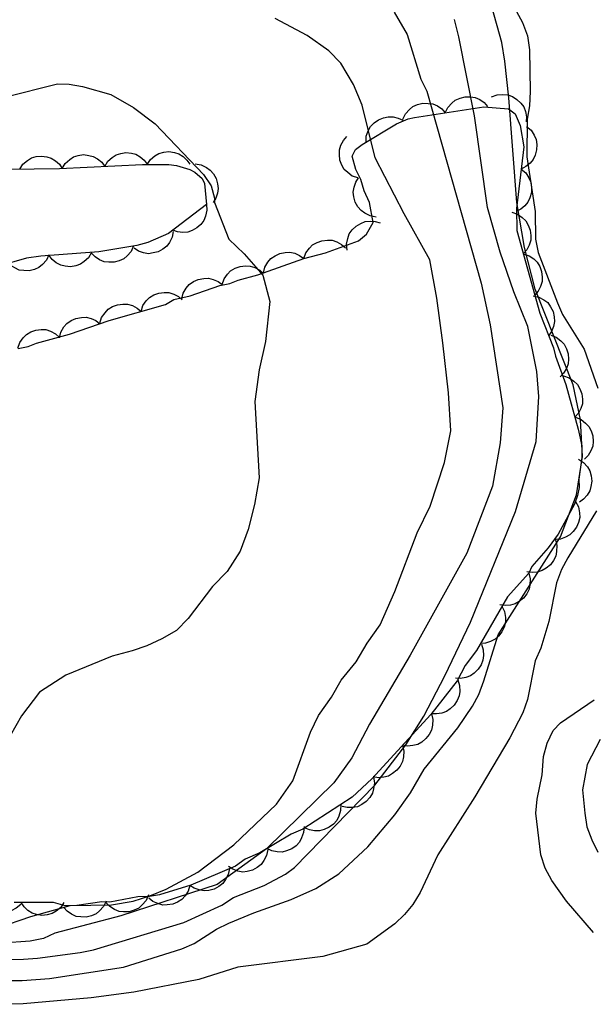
# Model space of a CAD drawing. Extents: x 282461 to 284471, y 5554090 to 5557646.
# Drawn here: x 283701.8 to 283741.9, y 5554649.1 to 5554717.9 of the extents above; entities that cross this region are included whole.
import ezdxf

# ---------------------------------------------------------------- set-up
doc = ezdxf.new("R2010")
doc.units = 0
for name, color, linetype in [('Niveau 1', 7, 'Continuous'), ('Niveau 2', 7, 'Continuous'), ('Niveau 4', 7, 'Continuous'), ('Niveau 44', 7, 'Continuous')]:
    doc.layers.add(name, color=color, linetype=linetype)

msp = doc.modelspace()

# ---------------------------------------------------------------- linework, layer by layer
at = {"layer": 'Niveau 1'}
msp.add_lwpolyline([(283700.72, 5554712.5), (283704.42, 5554713.43), (283705.24, 5554713.39), (283706.17, 5554713.23), (283708.15, 5554712.68), (283709.73, 5554711.77), (283711.26, 5554710.64), (283714.63, 5554707.1), (283715.16, 5554706.29), (283715.41, 5554705.43), (283715.41, 5554705.14), (283716.41, 5554702.57), (283717.47, 5554701.54), (283718.77, 5554700.06), (283719.26, 5554698.21), (283718.96, 5554695.42), (283718.52, 5554693.44), (283718.21, 5554691.23), (283718.52, 5554685.9), (283718.2, 5554684.04), (283717.76, 5554682.29), (283717.2, 5554680.78), (283716.29, 5554679.37), (283715.26, 5554678.31), (283713.55, 5554676.08), (283712.75, 5554675.25), (283711.72, 5554674.66), (283710.68, 5554674.18), (283709.64, 5554673.81), (283708.25, 5554673.44), (283705.01, 5554672.12), (283703.17, 5554670.93), (283701.92, 5554669.28), (283701.13, 5554667.88)], dxfattribs=at)
at = {"layer": 'Niveau 2'}
for points in [[(283698.28, 5554650.79), (283701.95, 5554650.79), (283703.87, 5554650.94), (283709.04, 5554651.72), (283713.11, 5554653.01), (283713.97, 5554653.37), (283715.53, 5554654.38), (283716.4, 5554654.8), (283718.14, 5554655.53), (283720.75, 5554656.44), (283722.48, 5554657.22), (283724.1, 5554658.24), (283726.11, 5554660.13), (283728, 5554662.37), (283729.09, 5554663.9), (283730.05, 5554665.55), (283732.4, 5554668.43), (283733.43, 5554669.96), (283733.88, 5554670.78), (283734.22, 5554671.72), (283735.22, 5554674.94), (283739.58, 5554681.78), (283740.7, 5554684.71), (283741.12, 5554687.39), (283740.97, 5554689.95), (283740.47, 5554692.39), (283737.8, 5554699.09), (283737.06, 5554701.99), (283736.54, 5554705.13), (283735.97, 5554712.45), (283735.7, 5554715), (283735.47, 5554716.31), (283734.79, 5554718.8)], [(283727.96, 5554718.42), (283728.86, 5554716.87), (283729.83, 5554713.75), (283730.23, 5554712.91), (283734.04, 5554699.49), (283734.66, 5554696.6), (283735.56, 5554690.8), (283735.37, 5554688.36), (283734.83, 5554685.33), (283733.04, 5554680.65), (283729.07, 5554673.51), (283726.23, 5554668.69), (283724.99, 5554666.35), (283723.73, 5554664.59), (283719.03, 5554659.99), (283715.58, 5554657.49), (283708.86, 5554655.3), (283704.25, 5554654.09), (283703.44, 5554653.73), (283702.51, 5554653.54), (283700.54, 5554653.4)], [(283700.24, 5554654.47), (283702.56, 5554655.26), (283705.31, 5554656.03), (283708.21, 5554656.07), (283709.72, 5554656.33), (283710.88, 5554656.7), (283712.03, 5554657.18), (283714.23, 5554658.37), (283716.76, 5554660.27), (283719.74, 5554663.1), (283720.88, 5554664.75), (283722.1, 5554668.13), (283722.67, 5554669.3), (283723.58, 5554670.59), (283724.26, 5554671.76), (283725.29, 5554673.06), (283726.08, 5554674.35), (283726.99, 5554675.64), (283728, 5554677.97), (283729.57, 5554682.06), (283730.47, 5554683.93), (283731.48, 5554686.97), (283731.91, 5554689.18), (283731.75, 5554691.85), (283731.35, 5554695.33), (283730.95, 5554698.45), (283730.45, 5554701.12), (283728.66, 5554704.34), (283726.62, 5554708.25), (283725.72, 5554711.93), (283725.12, 5554713.37), (283724.22, 5554714.86), (283723.4, 5554715.72), (283721.87, 5554716.8), (283719.64, 5554717.98)], [(283737.88, 5554688.45), (283738.07, 5554691.59), (283737.93, 5554693.34), (283737.3, 5554696.47), (283736.33, 5554698.89), (283735.36, 5554701.67), (283734.49, 5554704.79), (283733.58, 5554711.18), (283732.48, 5554716.71), (283732.17, 5554717.93)], [(283687.96, 5554652.12), (283702.05, 5554652.28), (283703.04, 5554652.36), (283706.01, 5554652.75), (283706.94, 5554652.94), (283713.26, 5554654.84), (283715.92, 5554656.05), (283716.72, 5554656.58), (283718.87, 5554657.43), (283720.37, 5554658.21), (283721, 5554658.68), (283726.6, 5554664.44), (283728.77, 5554667.26), (283730.02, 5554669.26), (283731.49, 5554672.07), (283733.3, 5554675.82), (283736.44, 5554683.55), (283737.88, 5554688.45)], [(283742.35, 5554667.63), (283741.45, 5554665.87), (283741.12, 5554664.12), (283741.28, 5554662.48), (283741.43, 5554661.52), (283741.76, 5554660.61), (283742.2, 5554659.75)]]:
    msp.add_lwpolyline(points, dxfattribs=at)
at = {"layer": 'Niveau 4'}
for points in [[(283735.54, 5554720.24), (283736.92, 5554717.7), (283737.28, 5554716.78), (283737.41, 5554715.79), (283737.46, 5554712.88), (283737.41, 5554711.89), (283737.25, 5554710.95), (283737.23, 5554708.33), (283737.81, 5554704.5), (283737.84, 5554702.58), (283738.03, 5554701.65), (283739.37, 5554698.12), (283739.73, 5554697.31), (283741.23, 5554694.89), (283742.2, 5554692.17)], [(283742.09, 5554683.61), (283740.1, 5554680.32), (283739.65, 5554679.49), (283739.31, 5554678.56), (283738.77, 5554675.87), (283738.21, 5554674), (283737.82, 5554673.12), (283737.28, 5554670.43), (283736.94, 5554669.5), (283736.03, 5554667.74), (283733.59, 5554663.62), (283731.02, 5554659.57), (283729.78, 5554656.93), (283729.27, 5554656.1), (283728.69, 5554655.4), (283728, 5554654.75), (283726.04, 5554653.32), (283722.96, 5554652.46), (283717.03, 5554651.72), (283714.3, 5554650.86), (283709.76, 5554649.98)], [(283741.89, 5554654.15), (283739.99, 5554656.33), (283738.98, 5554657.77), (283738.5, 5554658.64), (283738.2, 5554659.56), (283737.86, 5554662.47), (283737.96, 5554663.46), (283738.29, 5554665.15), (283738.39, 5554666.43), (283738.66, 5554667.37), (283739.06, 5554668.25), (283739.57, 5554668.78), (283741.94, 5554670.39)], [(283709.76, 5554649.98), (283706.79, 5554649.58), (283702.02, 5554649.16), (283700.1, 5554649.13)]]:
    msp.add_lwpolyline(points, dxfattribs=at)
at = {"layer": 'Niveau 44'}
for points in [[(283734.76, 5554712.52), (283735.16, 5554712.66), (283735.56, 5554712.69), (283735.89, 5554712.66), (283736.22, 5554712.53), (283736.54, 5554712.34), (283736.81, 5554712.07), (283737.01, 5554711.82), (283737.13, 5554711.49), (283737.21, 5554711.12), (283737.19, 5554710.76)], [(283728.56, 5554710.96), (283728.74, 5554711.33), (283729.02, 5554711.63), (283729.27, 5554711.85), (283729.59, 5554711.99), (283729.95, 5554712.07), (283730.33, 5554712.06), (283730.66, 5554712.02), (283730.98, 5554711.88), (283731.28, 5554711.67), (283731.53, 5554711.4)], [(283731.53, 5554711.4), (283731.71, 5554711.78), (283731.98, 5554712.08), (283732.23, 5554712.29), (283732.56, 5554712.43), (283732.92, 5554712.52), (283733.3, 5554712.51), (283733.62, 5554712.47), (283733.94, 5554712.32), (283734.25, 5554712.12), (283734.49, 5554711.85)], [(283721.64, 5554701.23), (283723.15, 5554701.61), (283725.46, 5554702.46), (283726.03, 5554702.93), (283726.49, 5554703.75), (283726.23, 5554705.14), (283725.87, 5554705.94), (283725.63, 5554706.75), (283725.27, 5554707.44), (283725.02, 5554708.37), (283725.25, 5554708.83), (283725.71, 5554709.19), (283728.13, 5554710.62), (283728.93, 5554710.98), (283729.38, 5554711.08), (283734.22, 5554711.81), (283735.94, 5554711.67), (283736.41, 5554711.33), (283736.77, 5554710.52), (283737.03, 5554709.02), (283736.51, 5554704.71), (283736.53, 5554703.19), (283738.14, 5554697.41), (283739.1, 5554694.98), (283739.23, 5554694.4), (283739.96, 5554692.43), (283740.82, 5554689.31), (283741.07, 5554688.15), (283741.08, 5554687.33), (283740.87, 5554685.82), (283740.88, 5554685.24), (283740.77, 5554684.66), (283740.55, 5554684.07), (283739.42, 5554681.96), (283738.73, 5554681.02), (283737.58, 5554679.72), (283737.36, 5554679.25), (283735.87, 5554677.6), (283733.71, 5554673.85), (283732.91, 5554672.79), (283732.35, 5554671.73), (283730.52, 5554669.38), (283726.39, 5554664.89), (283725.01, 5554663.59), (283721.57, 5554661.37), (283720.76, 5554661.01), (283718.57, 5554659.7), (283717.55, 5554659.26), (283716.86, 5554658.79), (283713.74, 5554657.46), (283711.56, 5554656.77), (283710.86, 5554656.65), (283710.05, 5554656.63), (283708.08, 5554656.26), (283707.52, 5554656.29), (283705.78, 5554656.03), (283704.97, 5554656.02), (283704.15, 5554656.24), (283701.39, 5554656.24)], [(283725.99, 5554709.35), (283726.01, 5554709.77), (283726.15, 5554710.15), (283726.31, 5554710.44), (283726.56, 5554710.69), (283726.86, 5554710.91), (283727.21, 5554711.05), (283727.53, 5554711.13), (283727.88, 5554711.11), (283728.24, 5554711.03), (283728.57, 5554710.88)], [(283737.2, 5554710.45), (283737.52, 5554710.18), (283737.73, 5554709.83), (283737.87, 5554709.53), (283737.92, 5554709.18), (283737.91, 5554708.81), (283737.8, 5554708.45), (283737.67, 5554708.15), (283737.45, 5554707.88), (283737.16, 5554707.64), (283736.84, 5554707.47)], [(283725.43, 5554706.85), (283725.03, 5554706.98), (283724.71, 5554707.22), (283724.47, 5554707.45), (283724.29, 5554707.75), (283724.17, 5554708.1), (283724.13, 5554708.48), (283724.13, 5554708.81), (283724.24, 5554709.14), (283724.42, 5554709.47), (283724.65, 5554709.74)], [(283704.76, 5554707.52), (283704.97, 5554707.87), (283705.28, 5554708.14), (283705.55, 5554708.33), (283705.88, 5554708.43), (283706.24, 5554708.48), (283706.62, 5554708.43), (283706.93, 5554708.36), (283707.23, 5554708.18), (283707.52, 5554707.95), (283707.73, 5554707.66)], [(283707.73, 5554707.66), (283707.94, 5554708.02), (283708.25, 5554708.29), (283708.52, 5554708.47), (283708.85, 5554708.57), (283709.21, 5554708.62), (283709.59, 5554708.58), (283709.9, 5554708.51), (283710.2, 5554708.33), (283710.49, 5554708.09), (283710.7, 5554707.81)], [(283710.7, 5554707.79), (283710.93, 5554708.14), (283711.24, 5554708.39), (283711.52, 5554708.56), (283711.86, 5554708.65), (283712.22, 5554708.69), (283712.6, 5554708.63), (283712.91, 5554708.54), (283713.2, 5554708.35), (283713.47, 5554708.1), (283713.67, 5554707.81)], [(283701.03, 5554707.46), (283704.56, 5554707.51), (283710.37, 5554707.79), (283712.2, 5554707.8), (283712.75, 5554707.72), (283713.68, 5554707.45), (283714.03, 5554707.26), (283714.53, 5554706.81), (283714.69, 5554706.46), (283714.84, 5554705)], [(283701.79, 5554707.47), (283702.01, 5554707.82), (283702.32, 5554708.08), (283702.6, 5554708.25), (283702.94, 5554708.34), (283703.3, 5554708.38), (283703.68, 5554708.32), (283703.99, 5554708.24), (283704.28, 5554708.05), (283704.56, 5554707.81), (283704.76, 5554707.51)], [(283714.06, 5554707.83), (283714.47, 5554707.76), (283714.83, 5554707.58), (283715.1, 5554707.4), (283715.33, 5554707.13), (283715.51, 5554706.81), (283715.6, 5554706.44), (283715.65, 5554706.12), (283715.6, 5554705.78), (283715.49, 5554705.43), (283715.3, 5554705.13)], [(283736.84, 5554707.47), (283737.16, 5554707.2), (283737.37, 5554706.85), (283737.51, 5554706.55), (283737.56, 5554706.21), (283737.55, 5554705.84), (283737.44, 5554705.47), (283737.31, 5554705.17), (283737.09, 5554704.9), (283736.8, 5554704.66), (283736.48, 5554704.5)], [(283726.69, 5554704.12), (283726.28, 5554704.2), (283725.91, 5554704.38), (283725.64, 5554704.57), (283725.42, 5554704.84), (283725.24, 5554705.16), (283725.14, 5554705.53), (283725.09, 5554705.85), (283725.15, 5554706.2), (283725.27, 5554706.55), (283725.46, 5554706.86)], [(283714.84, 5554705), (283712.18, 5554702.97), (283710.75, 5554702.35), (283709.98, 5554702.14), (283707.32, 5554701.68), (283703.27, 5554701.39), (283702.26, 5554701.24), (283700.3, 5554700.7)], [(283714.84, 5554705), (283714.86, 5554704.59), (283714.77, 5554704.19), (283714.65, 5554703.89), (283714.44, 5554703.61), (283714.17, 5554703.37), (283713.83, 5554703.19), (283713.53, 5554703.07), (283713.18, 5554703.05), (283712.81, 5554703.08), (283712.48, 5554703.2)], [(283736.18, 5554704.45), (283736.58, 5554704.31), (283736.91, 5554704.08), (283737.15, 5554703.85), (283737.33, 5554703.55), (283737.46, 5554703.2), (283737.5, 5554702.82), (283737.5, 5554702.5), (283737.39, 5554702.16), (283737.22, 5554701.83), (283736.98, 5554701.56)], [(283724.67, 5554701.81), (283724.63, 5554702.23), (283724.71, 5554702.63), (283724.82, 5554702.94), (283725.03, 5554703.22), (283725.29, 5554703.48), (283725.62, 5554703.67), (283725.92, 5554703.8), (283726.27, 5554703.84), (283726.64, 5554703.82), (283726.99, 5554703.72)], [(283712.52, 5554703.12), (283712.45, 5554702.71), (283712.26, 5554702.35), (283712.07, 5554702.09), (283711.8, 5554701.87), (283711.47, 5554701.7), (283711.11, 5554701.61), (283710.79, 5554701.56), (283710.44, 5554701.62), (283710.09, 5554701.74), (283709.79, 5554701.94)], [(283721.64, 5554701.23), (283721.78, 5554701.62), (283722.03, 5554701.95), (283722.26, 5554702.18), (283722.57, 5554702.35), (283722.91, 5554702.47), (283723.3, 5554702.5), (283723.62, 5554702.5), (283723.95, 5554702.38), (283724.28, 5554702.2), (283724.55, 5554701.96)], [(283706.8, 5554701.64), (283706.6, 5554701.28), (283706.3, 5554701.01), (283706.03, 5554700.82), (283705.7, 5554700.71), (283705.34, 5554700.65), (283704.97, 5554700.68), (283704.65, 5554700.75), (283704.34, 5554700.92), (283704.06, 5554701.15), (283703.84, 5554701.43)], [(283709.74, 5554702.1), (283709.57, 5554701.72), (283709.3, 5554701.42), (283709.06, 5554701.2), (283708.74, 5554701.06), (283708.39, 5554700.96), (283708.01, 5554700.96), (283707.68, 5554700.99), (283707.36, 5554701.13), (283707.06, 5554701.33), (283706.81, 5554701.59)], [(283718.82, 5554700.22), (283718.92, 5554700.62), (283719.13, 5554700.97), (283719.34, 5554701.23), (283719.63, 5554701.42), (283719.96, 5554701.58), (283720.34, 5554701.65), (283720.67, 5554701.67), (283721.01, 5554701.59), (283721.35, 5554701.44), (283721.64, 5554701.23)], [(283703.83, 5554701.47), (283703.65, 5554701.1), (283703.38, 5554700.8), (283703.13, 5554700.59), (283702.81, 5554700.46), (283702.45, 5554700.37), (283702.07, 5554700.38), (283701.75, 5554700.42), (283701.44, 5554700.57), (283701.13, 5554700.77), (283700.89, 5554701.04)], [(283701.68, 5554694.94), (283702.37, 5554695.07), (283702.95, 5554695.31), (283705.26, 5554695.93), (283708.04, 5554696.9), (283711.97, 5554698.01), (283712.55, 5554698.36), (283713.7, 5554698.61), (283715.78, 5554699.34), (283716.48, 5554699.47), (283717.06, 5554699.71), (283718.44, 5554700.08), (283721.64, 5554701.23)], [(283736.98, 5554701.56), (283737.38, 5554701.42), (283737.71, 5554701.19), (283737.95, 5554700.96), (283738.13, 5554700.66), (283738.26, 5554700.31), (283738.3, 5554699.93), (283738.3, 5554699.61), (283738.19, 5554699.27), (283738.02, 5554698.94), (283737.79, 5554698.67)], [(283715.93, 5554699.41), (283716.07, 5554699.8), (283716.31, 5554700.13), (283716.53, 5554700.37), (283716.84, 5554700.54), (283717.19, 5554700.67), (283717.57, 5554700.71), (283717.89, 5554700.7), (283718.23, 5554700.59), (283718.56, 5554700.42), (283718.83, 5554700.18)], [(283713.11, 5554698.4), (283713.22, 5554698.81), (283713.43, 5554699.15), (283713.64, 5554699.41), (283713.93, 5554699.61), (283714.27, 5554699.76), (283714.65, 5554699.82), (283714.97, 5554699.84), (283715.31, 5554699.76), (283715.65, 5554699.61), (283715.94, 5554699.4)], [(283710.27, 5554697.53), (283710.4, 5554697.93), (283710.63, 5554698.26), (283710.86, 5554698.5), (283711.16, 5554698.68), (283711.51, 5554698.81), (283711.89, 5554698.85), (283712.21, 5554698.85), (283712.55, 5554698.74), (283712.88, 5554698.58), (283713.15, 5554698.34)], [(283737.66, 5554698.62), (283738.07, 5554698.53), (283738.42, 5554698.33), (283738.69, 5554698.14), (283738.89, 5554697.85), (283739.06, 5554697.52), (283739.14, 5554697.15), (283739.17, 5554696.82), (283739.1, 5554696.48), (283738.96, 5554696.13), (283738.76, 5554695.84)], [(283707.38, 5554696.71), (283707.51, 5554697.11), (283707.75, 5554697.44), (283707.97, 5554697.68), (283708.28, 5554697.86), (283708.62, 5554697.99), (283709, 5554698.04), (283709.33, 5554698.04), (283709.66, 5554697.93), (283709.99, 5554697.76), (283710.27, 5554697.53)], [(283704.56, 5554695.69), (283704.67, 5554696.09), (283704.88, 5554696.44), (283705.09, 5554696.69), (283705.38, 5554696.89), (283705.72, 5554697.04), (283706.1, 5554697.1), (283706.42, 5554697.12), (283706.77, 5554697.04), (283707.11, 5554696.89), (283707.39, 5554696.67)], [(283701.65, 5554694.96), (283701.79, 5554695.36), (283702.03, 5554695.69), (283702.25, 5554695.92), (283702.56, 5554696.1), (283702.91, 5554696.23), (283703.29, 5554696.26), (283703.61, 5554696.26), (283703.95, 5554696.15), (283704.28, 5554695.97), (283704.55, 5554695.74)], [(283738.9, 5554695.88), (283739.29, 5554695.73), (283739.61, 5554695.47), (283739.84, 5554695.24), (283740, 5554694.92), (283740.11, 5554694.57), (283740.13, 5554694.19), (283740.11, 5554693.86), (283739.99, 5554693.53), (283739.8, 5554693.21), (283739.55, 5554692.95)], [(283739.8, 5554693.02), (283740.19, 5554692.89), (283740.52, 5554692.65), (283740.76, 5554692.43), (283740.94, 5554692.12), (283741.07, 5554691.78), (283741.11, 5554691.4), (283741.11, 5554691.07), (283741, 5554690.74), (283740.83, 5554690.41), (283740.59, 5554690.13)], [(283740.64, 5554690.14), (283741.03, 5554689.99), (283741.34, 5554689.73), (283741.57, 5554689.49), (283741.73, 5554689.18), (283741.84, 5554688.83), (283741.86, 5554688.45), (283741.84, 5554688.12), (283741.71, 5554687.79), (283741.52, 5554687.47), (283741.27, 5554687.21)], [(283740.85, 5554687.21), (283741.2, 5554686.98), (283741.46, 5554686.67), (283741.63, 5554686.39), (283741.73, 5554686.05), (283741.77, 5554685.68), (283741.71, 5554685.3), (283741.63, 5554684.99), (283741.44, 5554684.69), (283741.19, 5554684.41), (283740.9, 5554684.21)], [(283740.64, 5554684.24), (283740.83, 5554683.87), (283740.91, 5554683.47), (283740.93, 5554683.14), (283740.85, 5554682.79), (283740.7, 5554682.46), (283740.47, 5554682.15), (283740.24, 5554681.92), (283739.93, 5554681.75), (283739.58, 5554681.63), (283739.22, 5554681.59)], [(283739.23, 5554681.58), (283739.33, 5554681.18), (283739.31, 5554680.77), (283739.25, 5554680.44), (283739.1, 5554680.13), (283738.88, 5554679.83), (283738.58, 5554679.59), (283738.3, 5554679.42), (283737.96, 5554679.32), (283737.6, 5554679.29), (283737.24, 5554679.33)], [(283737.36, 5554679.25), (283737.46, 5554678.85), (283737.44, 5554678.44), (283737.38, 5554678.12), (283737.22, 5554677.8), (283737, 5554677.51), (283736.69, 5554677.27), (283736.42, 5554677.1), (283736.08, 5554677.01), (283735.71, 5554676.98), (283735.35, 5554677.03)], [(283735.48, 5554676.93), (283735.67, 5554676.56), (283735.73, 5554676.15), (283735.74, 5554675.82), (283735.65, 5554675.48), (283735.49, 5554675.15), (283735.25, 5554674.85), (283735.02, 5554674.63), (283734.7, 5554674.47), (283734.35, 5554674.36), (283733.99, 5554674.33)], [(283734.05, 5554674.29), (283734.18, 5554673.9), (283734.19, 5554673.49), (283734.16, 5554673.16), (283734.03, 5554672.84), (283733.83, 5554672.53), (283733.55, 5554672.26), (283733.3, 5554672.07), (283732.96, 5554671.95), (283732.6, 5554671.88), (283732.24, 5554671.9)], [(283732.4, 5554671.8), (283732.53, 5554671.4), (283732.54, 5554670.99), (283732.5, 5554670.67), (283732.36, 5554670.34), (283732.16, 5554670.03), (283731.88, 5554669.77), (283731.62, 5554669.58), (283731.28, 5554669.47), (283730.92, 5554669.41), (283730.56, 5554669.43)], [(283730.56, 5554669.43), (283730.66, 5554669.02), (283730.63, 5554668.62), (283730.57, 5554668.29), (283730.41, 5554667.98), (283730.18, 5554667.69), (283729.88, 5554667.45), (283729.6, 5554667.28), (283729.26, 5554667.2), (283728.89, 5554667.17), (283728.53, 5554667.22)], [(283728.53, 5554667.22), (283728.63, 5554666.81), (283728.6, 5554666.41), (283728.54, 5554666.08), (283728.38, 5554665.77), (283728.15, 5554665.48), (283727.85, 5554665.25), (283727.57, 5554665.07), (283727.23, 5554664.99), (283726.86, 5554664.96), (283726.5, 5554665.01)], [(283726.51, 5554665), (283726.58, 5554664.59), (283726.52, 5554664.19), (283726.44, 5554663.87), (283726.25, 5554663.57), (283726.01, 5554663.3), (283725.69, 5554663.08), (283725.4, 5554662.93), (283725.05, 5554662.87), (283724.68, 5554662.87), (283724.33, 5554662.95)], [(283724.22, 5554663.08), (283724.21, 5554662.67), (283724.09, 5554662.28), (283723.94, 5554661.98), (283723.71, 5554661.72), (283723.42, 5554661.5), (283723.06, 5554661.34), (283722.75, 5554661.25), (283722.4, 5554661.25), (283722.04, 5554661.32), (283721.7, 5554661.46)], [(283721.66, 5554661.55), (283721.63, 5554661.13), (283721.49, 5554660.75), (283721.34, 5554660.46), (283721.1, 5554660.2), (283720.8, 5554659.99), (283720.44, 5554659.85), (283720.12, 5554659.76), (283719.77, 5554659.78), (283719.41, 5554659.86), (283719.08, 5554660.01)], [(283719.12, 5554659.94), (283719.04, 5554659.53), (283718.85, 5554659.17), (283718.66, 5554658.9), (283718.39, 5554658.68), (283718.06, 5554658.5), (283717.69, 5554658.41), (283717.37, 5554658.37), (283717.02, 5554658.43), (283716.67, 5554658.56), (283716.37, 5554658.75)], [(283716.44, 5554658.61), (283716.36, 5554658.2), (283716.17, 5554657.84), (283715.98, 5554657.57), (283715.7, 5554657.36), (283715.38, 5554657.18), (283715, 5554657.09), (283714.68, 5554657.05), (283714.33, 5554657.12), (283713.99, 5554657.24), (283713.68, 5554657.44)], [(283713.68, 5554657.44), (283713.56, 5554657.04), (283713.34, 5554656.7), (283713.12, 5554656.45), (283712.82, 5554656.26), (283712.48, 5554656.12), (283712.1, 5554656.07), (283711.78, 5554656.06), (283711.44, 5554656.16), (283711.1, 5554656.31), (283710.82, 5554656.54)], [(283701.87, 5554656.11), (283701.55, 5554655.84), (283701.18, 5554655.67), (283700.86, 5554655.58), (283700.51, 5554655.58), (283700.15, 5554655.65), (283699.8, 5554655.81), (283699.52, 5554655.97), (283699.29, 5554656.24), (283699.09, 5554656.55), (283698.97, 5554656.89)], [(283704.88, 5554656.24), (283704.65, 5554655.89), (283704.33, 5554655.64), (283704.05, 5554655.47), (283703.71, 5554655.38), (283703.34, 5554655.34), (283702.96, 5554655.41), (283702.65, 5554655.5), (283702.36, 5554655.69), (283702.09, 5554655.94), (283701.88, 5554656.24)], [(283707.83, 5554656.34), (283707.65, 5554655.96), (283707.37, 5554655.66), (283707.12, 5554655.45), (283706.8, 5554655.31), (283706.44, 5554655.22), (283706.06, 5554655.23), (283705.73, 5554655.27), (283705.41, 5554655.42), (283705.11, 5554655.63), (283704.86, 5554655.89)], [(283710.78, 5554656.77), (283710.62, 5554656.38), (283710.35, 5554656.07), (283710.11, 5554655.85), (283709.79, 5554655.7), (283709.44, 5554655.6), (283709.05, 5554655.6), (283708.73, 5554655.62), (283708.4, 5554655.76), (283708.09, 5554655.96), (283707.84, 5554656.21)]]:
    msp.add_lwpolyline(points, dxfattribs=at)

doc.saveas('drawing.dxf')
